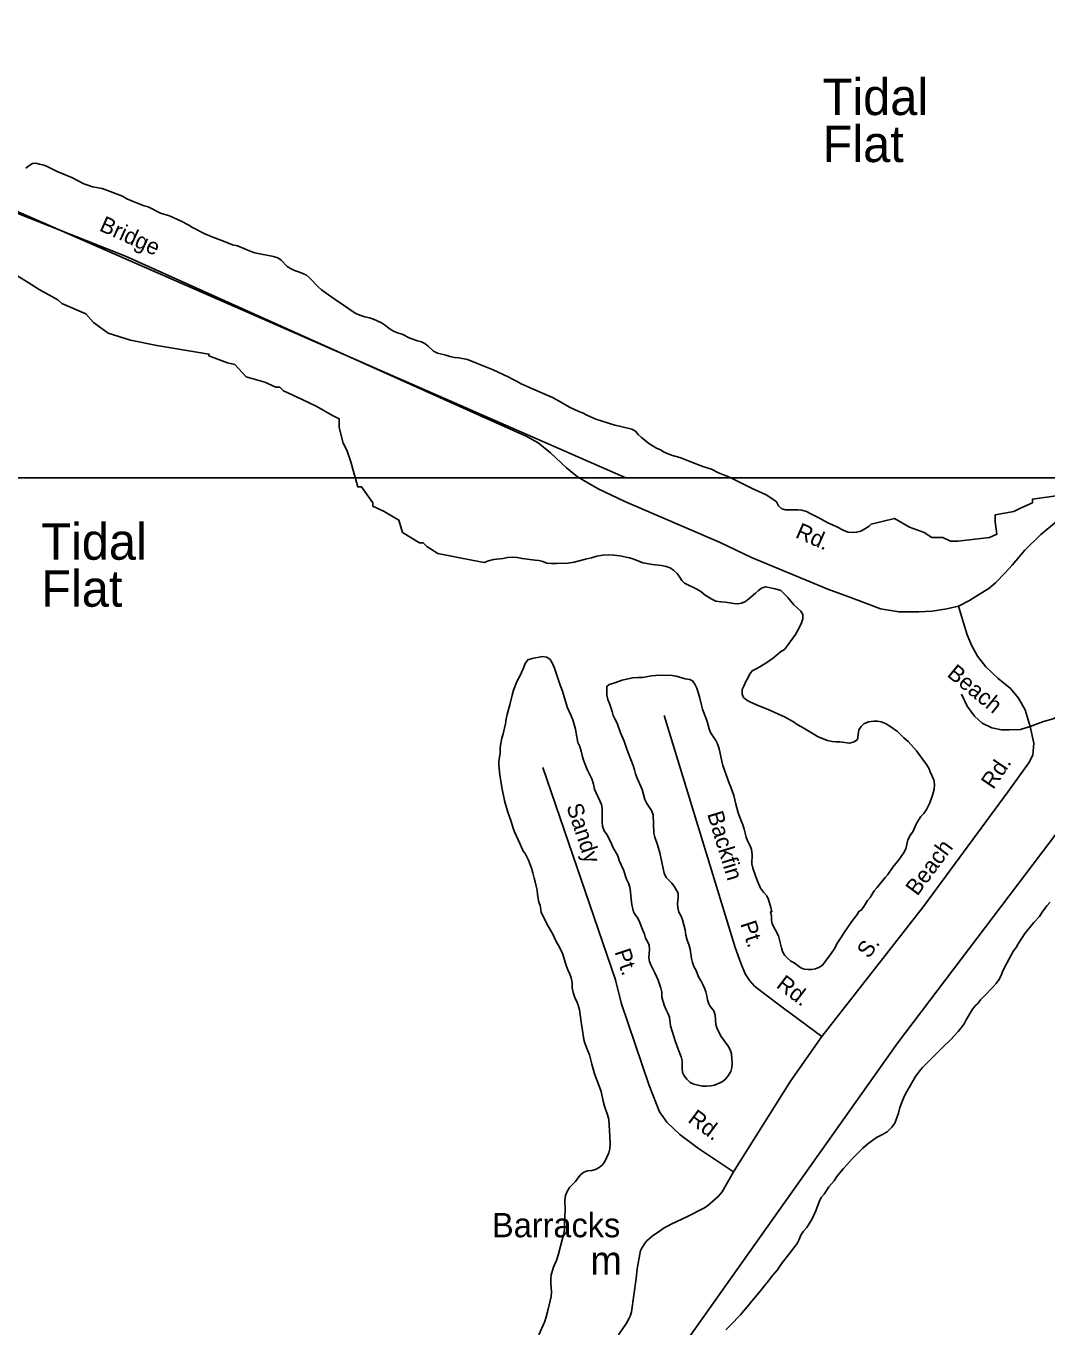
# Model space of a CAD drawing. Extents: x 1945482 to 2853149, y 66427 to 1015778.
# Drawn here: x 2374920 to 2379055, y 188698 to 193964 of the extents above; entities that cross this region are included whole.
import ezdxf

# ---------------------------------------------------------------- set-up
doc = ezdxf.new("R2010")
doc.units = 0
for name, color, linetype in [('Old_Level_10', 7, 'Continuous'), ('Old_Level_13', 7, 'Continuous'), ('Old_Level_21', 7, 'Continuous'), ('Old_Level_25', 7, 'Continuous'), ('Old_Level_35', 7, 'Continuous'), ('Old_Level_52', 7, 'Continuous'), ('Old_Level_60', 7, 'Continuous')]:
    doc.layers.add(name, color=color, linetype=linetype)

msp = doc.modelspace()

# ---------------------------------------------------------------- linework, layer by layer
at = {"layer": 'Old_Level_25'}
msp.add_line((2313126.6, 192135.8), (2381298.8, 192135.8), dxfattribs=at)
at = {"layer": 'Old_Level_35'}
for points in [[(2374770.8, 193264.7), (2374856.5, 193225.4), (2377349.8, 192135.8)], [(2378697.1, 191615.7), (2378649.6, 191605), (2378590.3, 191595.5), (2378537, 191593.1), (2378455.1, 191593.1), (2378380.4, 191605), (2378346, 191618.1), (2378263, 191648.9), (2378168.1, 191684.5), (2377858.6, 191812.6), (2377731.7, 191873.2), (2377345, 192038.7), (2377237.1, 192090.9), (2377154.1, 192139.5), (2377109, 192175.1), (2377043.8, 192236.2), (2376994, 192276.6), (2376948.9, 192302.7), (2376758, 192388.1), (2375322.4, 193032.4), (2374860.2, 193216.6)], [(2379094.4, 191958), (2379030.4, 191905.8), (2378966.3, 191841.7), (2378914.1, 191781.8), (2378885.7, 191750.9), (2378846.5, 191710.6), (2378819.2, 191686.9), (2378782.5, 191664.3), (2378741, 191638.2), (2378697.1, 191615.7)], [(2378697.1, 191615.7), (2378717.9, 191548), (2378731.5, 191500.2), (2378750.3, 191457.6), (2378774.1, 191413.2), (2378808.2, 191370.5), (2378857.7, 191322.8), (2378907.2, 191281.8), (2378939.6, 191242.6), (2378966.8, 191196.5), (2378987.3, 191128.3)], [(2378987.3, 191128.3), (2379041.9, 191148.7), (2379081.1, 191159), (2379113.5, 191176), (2379144.2, 191201.6), (2379171.5, 191237.5), (2379190.3, 191286.9), (2379207.3, 191339.8), (2379227.8, 191391), (2379263.6, 191445.6), (2379318.2, 191525.8), (2379354, 191582.1)], [(2378987.3, 191128.3), (2378948.1, 191116.3), (2378902, 191114.6), (2378871.3, 191114.6), (2378832.1, 191123.1), (2378792.9, 191141.9), (2378762.2, 191170.9), (2378731.5, 191210.2), (2378709.3, 191259.6)], [(2377504.9, 191173.6), (2377792.5, 190234), (2377815, 190170.8), (2377832.8, 190127.6), (2377852, 190098.5), (2377870.9, 190076.9), (2377905.8, 190050.4), (2377988.3, 189987.7), (2378142.9, 189873.7)], [(2378987.3, 191128.3), (2379002.7, 191061.7), (2378997.5, 191012.2), (2378982.2, 190981.5), (2378898.6, 190865.5), (2378555.8, 190399.7), (2378142.9, 189873.7)], [(2377013.7, 190963.1), (2377307.3, 190103.4), (2377331, 190010.3), (2377444.3, 189674.7), (2377473.3, 189599.8), (2377486.5, 189568.3), (2377516.2, 189527.4), (2377568.2, 189477.5), (2377644.5, 189420.5), (2377786.3, 189326.1)], [(2377786.3, 189326.1), (2378016.1, 189692.7), (2378142.9, 189873.7)], [(2377786.3, 189326.1), (2377739.5, 189244.2), (2377724.2, 189225.6), (2377679.7, 189187.8), (2377666, 189179.3), (2377599.4, 189144.6), (2377575.8, 189133.7), (2377532.6, 189113.9), (2377520.8, 189107.5), (2377505.2, 189098.8), (2377485.7, 189086.1), (2377456.5, 189064.9), (2377435.2, 189046.1), (2377427.6, 189037.7), (2377418.1, 189023.4), (2377408.8, 189007), (2377397.4, 188940.5), (2377394.2, 188920.4), (2377391.2, 188894.3), (2377372.6, 188759.5), (2377367.3, 188741.2), (2377363.6, 188733.1), (2377352.4, 188712.6), (2377320.3, 188665.4)]]:
    msp.add_lwpolyline(points, dxfattribs=at)
at = {"layer": 'Old_Level_52'}
msp.add_lwpolyline([(2374025, 183277.6), (2374716.7, 184381.2), (2375702.5, 185541), (2376120.2, 186150.7), (2376624.7, 187259.8), (2377537.6, 188559.6), (2378450.5, 189846.1), (2379096.8, 190699.3), (2379836.4, 191632.5), (2380269.5, 192172.4), (2380636, 192545.7), (2381122.4, 193185.6), (2381935.4, 194038.8), (2382395.1, 194578.8), (2382808.2, 195025.4), (2383201.4, 195385.3), (2383567.9, 195711.9), (2383954.3, 196091.9), (2384220.9, 196305.2), (2385213.7, 197018.4), (2385766.7, 197418.4), (2386439.7, 197845), (2386879.5, 198158.3)], dxfattribs=at)
at = {"layer": 'Old_Level_60'}
for points in [[(2374919.5, 193388.3), (2374931, 193398.7), (2374946, 193408.2), (2374960.2, 193409.6), (2374974.5, 193404.9), (2374992.5, 193400.8), (2375000, 193397.5), (2375046.7, 193375.4), (2375107.7, 193349.7), (2375154, 193325.4), (2375174.2, 193318.2), (2375189.2, 193313.8), (2375228.7, 193305.8), (2375311, 193275.9), (2375329, 193265.2), (2375367, 193248.3), (2375398, 193236.6), (2375414.7, 193231.6), (2375465, 193207.2), (2375500.5, 193195.2), (2375549, 193173.7), (2375579.2, 193157.8), (2375594.2, 193148.4), (2375644.5, 193123), (2375676, 193109.1), (2375709, 193097.2), (2375739.7, 193084.5), (2375756.7, 193078.8), (2375776.5, 193073.8), (2375827.7, 193053), (2375847, 193046.6)], [(2375847, 193046.6), (2375922.5, 193030.6), (2375939.5, 193026), (2375954, 193016.4), (2375977.2, 192991.1), (2375990.7, 192982.5), (2376007.2, 192974.4), (2376023.5, 192968.4), (2376041.5, 192962.8), (2376056.5, 192954.9), (2376070, 192943.7), (2376103.2, 192907.7), (2376116.7, 192896.4), (2376145, 192875.3), (2376185.5, 192847.5), (2376200.7, 192838.4), (2376244.5, 192806.8), (2376259, 192798.4), (2376276, 192792.1), (2376292.5, 192786.8), (2376311, 192782.7), (2376328, 192777.3), (2376360.2, 192762.3), (2376376, 192751.9), (2376391.5, 192739), (2376408, 192729.1), (2376425.2, 192721.8), (2376444, 192717), (2376474.5, 192700.7), (2376506, 192689.6), (2376521.7, 192685.2), (2376535.7, 192679.5), (2376548.7, 192668.5), (2376570.7, 192648), (2376587.2, 192640.3), (2376621, 192632.1), (2376636.2, 192626.8), (2376655, 192622.4), (2376672.5, 192620.3), (2376707.7, 192614.4), (2376744.7, 192598.7), (2376811.5, 192572.1), (2376875, 192542.7), (2376890.2, 192534.4), (2376909, 192525.7), (2376925, 192516.3), (2376944.7, 192506.9), (2376962.5, 192499), (2376981.5, 192491.8), (2377033, 192468.3), (2377052.5, 192460.6), (2377070.5, 192451.2), (2377104.5, 192430), (2377121.7, 192421.1)], [(2377013.5, 191795.9), (2376997.5, 191800), (2376982.5, 191802.4), (2376929.5, 191808.5), (2376909.5, 191812.3), (2376891.2, 191813.6), (2376870.2, 191812), (2376852, 191809), (2376814, 191804.5), (2376793.2, 191798.9), (2376775.5, 191792.7), (2376732.2, 191801.1), (2376588.7, 191829.4), (2376543.5, 191857.7), (2376528.5, 191871.9), (2376513.5, 191871.9), (2376445.5, 191914.3), (2376430.2, 191963.9), (2376370, 191999.3), (2376324.7, 192020.5), (2376324.7, 192034.6), (2376279.5, 192098.3), (2376264.2, 192098.3), (2376234.2, 192204.5), (2376219, 192246.9), (2376204, 192275.2), (2376188.7, 192338.9), (2376188.7, 192374.3), (2376158.7, 192388.5), (2376098.2, 192423.8), (2376038, 192452.2), (2375962.5, 192487.6), (2375947.5, 192501.7), (2375932.2, 192501.7), (2375887, 192522.9), (2375811.5, 192544.2), (2375766.2, 192593.7), (2375736, 192600.8), (2375660.5, 192629.1), (2375660.5, 192636.1), (2375449.2, 192671.5), (2375343.7, 192692.8), (2375253, 192721.1), (2375192.7, 192763.5), (2375162.5, 192798.9), (2375064.5, 192841.4), (2375049.2, 192855.5), (2374973.7, 192898), (2374928.5, 192926.3), (2374883.2, 192954.6)], [(2377121.7, 192421.1), (2377159, 192404), (2377174, 192398.5), (2377192, 192389), (2377228.2, 192372.7), (2377305.5, 192348.3), (2377324, 192344.5), (2377374, 192331.9), (2377388.2, 192324.2), (2377399.5, 192310.8), (2377413.2, 192298.5), (2377442.7, 192274.5), (2377473.2, 192255.6), (2377489.5, 192248.2), (2377505.2, 192239.2), (2377523.2, 192231.2), (2377538.2, 192225.6), (2377568.5, 192216.8), (2377644, 192187.8), (2377665, 192179.7), (2377696, 192170.2), (2377725, 192156), (2377745.2, 192147), (2377760, 192141.8), (2377777.2, 192133.9), (2377861, 192092.6), (2377917.7, 192066.6), (2377945.5, 192049.1), (2377959.5, 192037.7), (2377968, 192021.4), (2377981, 192009.9), (2377996.7, 192006.2), (2378046, 192006.1), (2378063, 192004.3), (2378081.5, 191998.5), (2378098.2, 191989.3), (2378134.5, 191971.5), (2378167.2, 191952.9), (2378186.5, 191945.3), (2378203.7, 191937.4), (2378235.5, 191920.9), (2378250.5, 191914.6), (2378268.2, 191913.6), (2378284.2, 191914.9), (2378301.5, 191919.9), (2378317.7, 191928.4), (2378334.5, 191939.5), (2378343.2, 191947.8), (2378437.7, 191971), (2378498.2, 191935.6), (2378558.5, 191914.3), (2378588.7, 191893.1), (2378634, 191893.1), (2378664.2, 191879), (2378694.2, 191879), (2378822.7, 191893.1), (2378852.7, 191907.3), (2378845.2, 191956.8), (2378845.2, 191985.1), (2378920.7, 191999.3), (2378951, 192013.4), (2378996.2, 192034.6), (2378996.2, 192048.8), (2379102, 192063)], [(2378568, 190974.2), (2378526.7, 191030.5), (2378493.2, 191067.6), (2378475.7, 191082.7), (2378449.7, 191108), (2378418.5, 191130.3), (2378401.2, 191140.3), (2378384.2, 191147.2), (2378369, 191149.6), (2378353.7, 191150.1), (2378333, 191147), (2378314, 191139), (2378302.5, 191127.9), (2378293.7, 191114.4), (2378288.5, 191076.4), (2378274.2, 191066.4), (2378255, 191061.6), (2378216.5, 191066.7), (2378200.7, 191066.8), (2378185.5, 191068.1), (2378166, 191071.9), (2378128.7, 191086.2), (2378094.5, 191106.5), (2378060.5, 191127.3), (2378043.5, 191136.7), (2378029.2, 191147.9), (2377994.5, 191166.5), (2377925.7, 191197.3), (2377887.7, 191212.4), (2377854.7, 191226.7), (2377839.2, 191235.7), (2377826.7, 191246.5), (2377820.5, 191259.4), (2377821, 191278.2), (2377827, 191292.1), (2377833.7, 191307.3), (2377843.5, 191324.1), (2377850, 191338.7), (2377861.5, 191353.3), (2377874.5, 191360.9), (2377892, 191369.4), (2377920.5, 191387.8), (2377947.7, 191406.7), (2377976.2, 191430.2), (2377991.7, 191440.6), (2378004.5, 191456.5), (2378036.5, 191501), (2378053.5, 191530.4), (2378061.7, 191547.5), (2378066.7, 191564.6), (2378067, 191581.9), (2378058.5, 191595.6), (2378030.5, 191620.6), (2378006, 191651), (2377977.5, 191678.5), (2377954.2, 191685.6), (2377915.7, 191694.1), (2377899.5, 191688.2), (2377886.5, 191678.7), (2377875.2, 191667.7), (2377848.2, 191645), (2377834.2, 191635.1), (2377818.7, 191628), (2377803.2, 191625), (2377787.2, 191625.9), (2377753.7, 191631.3), (2377735, 191632.9), (2377713.5, 191636), (2377697.5, 191643.3), (2377671, 191660.8), (2377652.7, 191674.5), (2377636.5, 191684.6), (2377587, 191708.6), (2377575.7, 191718.9), (2377567.5, 191734.8), (2377557.7, 191747.5), (2377543.7, 191760.1), (2377528.7, 191770.3), (2377513, 191776.1), (2377494, 191779.7), (2377457, 191783.9), (2377418.5, 191791.3), (2377381.5, 191805.6), (2377365, 191810.9), (2377325.2, 191819.4), (2377301.5, 191821.9), (2377279, 191823), (2377256.2, 191822.3), (2377232.2, 191817.7), (2377211, 191811.9), (2377186, 191806.4), (2377139.7, 191793.4), (2377115, 191789.2), (2377070.7, 191787.8), (2377049, 191788.4), (2377029.2, 191790.1), (2377013.5, 191795.9)], [(2377006, 190376.4), (2377005.2, 190387.4), (2377002.5, 190403.3), (2376997.2, 190417.5), (2376991.5, 190448.6), (2376990, 190465.4), (2376986.5, 190482), (2376981.7, 190499.1), (2376978.7, 190515.2), (2376973.5, 190535.5), (2376967, 190555.3), (2376955.7, 190587.3), (2376940, 190617), (2376935, 190621.4), (2376922, 190652.7), (2376898.2, 190701.7), (2376892.7, 190717), (2376883.5, 190748.5), (2376871.7, 190781.9), (2376861.5, 190814.3), (2376857.5, 190829.3), (2376846.7, 190881.6), (2376839, 190933.4), (2376835.2, 190971.9), (2376835.7, 190987.2), (2376840.5, 191022.3), (2376840.7, 191042.6), (2376842.7, 191060.4), (2376847.5, 191081), (2376852.7, 191099.3), (2376861.5, 191139.3), (2376864.5, 191158.9), (2376868.7, 191177.1), (2376874, 191197.9), (2376880.2, 191215.8), (2376889, 191255.4), (2376894.7, 191276.1), (2376909.5, 191312.7), (2376919, 191329.5), (2376927, 191346.6), (2376936.5, 191368.6), (2376941.7, 191383), (2376952.2, 191398.6), (2376970.7, 191404.2), (2377012, 191411.2), (2377029.2, 191409.3), (2377043.2, 191399.1), (2377052.2, 191383.1), (2377061, 191365.1), (2377083.5, 191295.2), (2377091, 191275.9), (2377113, 191204.3), (2377128.5, 191171.8), (2377135, 191155.3), (2377146.2, 191118.3)], [(2377620.2, 190172.9), (2377615.7, 190189.3), (2377610.7, 190227.2), (2377605, 190246.1), (2377597.5, 190263.5), (2377592.2, 190283.8), (2377590, 190305.2), (2377579, 190346.1), (2377572, 190362.9), (2377564.5, 190376.7), (2377560, 190393.9), (2377559, 190412.4), (2377562, 190436.7), (2377561.5, 190453.2), (2377546, 190480), (2377536.2, 190493.9), (2377523.2, 190505.9), (2377513, 190517.5), (2377504.5, 190534.2), (2377501, 190554.3), (2377487, 190617), (2377478, 190649.4), (2377466.5, 190680.2), (2377463.2, 190697), (2377460.2, 190770.3), (2377453.7, 190787.9), (2377434.2, 190817.4), (2377426.5, 190833.3), (2377416.2, 190873.3), (2377395.2, 190919.9), (2377388.7, 190936.6), (2377384.5, 190953.5), (2377379, 190971), (2377353.7, 191037.2), (2377343.2, 191068.5), (2377328.5, 191103.5), (2377314.5, 191142.5), (2377305, 191159), (2377298.5, 191172.7), (2377294, 191189.6), (2377283.5, 191221.9), (2377277.2, 191238.3), (2377272.7, 191255.7), (2377272, 191272.8), (2377273, 191290.6), (2377281.7, 191298.5), (2377300.7, 191304.1), (2377334.7, 191316.6), (2377376, 191325.1), (2377397.5, 191327.2), (2377417, 191327.4), (2377453.7, 191333.8), (2377469.5, 191335.3), (2377503, 191336.7), (2377537, 191335.3), (2377553.7, 191332.6), (2377589.5, 191321.3), (2377608.7, 191318.7), (2377620, 191313), (2377629, 191300.2), (2377637.7, 191283.7), (2377647.7, 191248.6), (2377655.5, 191214.5), (2377660.5, 191198.4), (2377677.2, 191153.2), (2377687, 191118.7), (2377692, 191104.1), (2377714.7, 191072.5), (2377720.7, 191058.2), (2377727.2, 191037.6), (2377738.5, 190987.9), (2377743, 190971.1), (2377768.7, 190898.7), (2377775.2, 190883.5), (2377787, 190848.8), (2377795.5, 190813.7), (2377805, 190779.3), (2377816.2, 190746.6), (2377823, 190730.6), (2377829, 190713.1), (2377837.5, 190680.6), (2377842.7, 190665.4), (2377852.5, 190646), (2377858, 190630.8), (2377861.7, 190610.6), (2377860.5, 190572.2), (2377864, 190554.5), (2377874.2, 190523.8), (2377882.5, 190502.1), (2377895, 190473.9), (2377907.2, 190457.5), (2377920, 190442.9), (2377927.5, 190427.8), (2377936.7, 190395.5), (2377940.5, 190378), (2377935.5, 190377.8), (2377939.2, 190360.9)], [(2377146.2, 191118.3), (2377148.2, 191101.6), (2377154.7, 191063.8), (2377162.7, 191047.5), (2377168.7, 191029.1), (2377172.7, 191011.7), (2377178.2, 190992.8), (2377193, 190953.8), (2377211.5, 190916.8), (2377218.5, 190895.6), (2377222.5, 190874.6), (2377250.5, 190813), (2377253.5, 190798), (2377254.2, 190783), (2377254, 190742.1), (2377255.5, 190724.7), (2377261.2, 190706.2), (2377272.2, 190690.8), (2377288.7, 190659.7), (2377297.5, 190640.2), (2377316.5, 190604.5), (2377323.2, 190585.9), (2377339.5, 190547.7), (2377352.7, 190510.7), (2377359.7, 190494.8), (2377365.5, 190477.8), (2377368.5, 190459.2), (2377369.5, 190442.4), (2377373.2, 190406.6), (2377377.5, 190390.6), (2377381, 190378.2), (2377388.5, 190365.2), (2377397.5, 190352.5), (2377404.7, 190337.8), (2377417.5, 190306.8), (2377424.5, 190288.2), (2377429.7, 190271.6), (2377437, 190257.8), (2377443.5, 190243.1), (2377445, 190225.5), (2377443, 190192.5), (2377446, 190177.8), (2377451, 190163.6), (2377467.5, 190131.8), (2377480.5, 190101.9), (2377491.7, 190068.9), (2377495.5, 190053), (2377496, 190033.2), (2377504.2, 190000), (2377511.5, 189983.9), (2377520, 189968.5), (2377526.5, 189952.1), (2377531, 189916.6), (2377550.7, 189851.5), (2377561, 189821.8), (2377574, 189791.7), (2377577.5, 189775.7), (2377577.5, 189744.3), (2377579.5, 189727.4), (2377586, 189714.5), (2377597, 189700.9), (2377610.5, 189687.8), (2377625.2, 189680.9), (2377660, 189672.3), (2377676.7, 189672.3), (2377693.5, 189673.5), (2377708.5, 189677), (2377739.5, 189689.9), (2377754.5, 189701.8), (2377766, 189716.5), (2377774.7, 189732.2), (2377778.5, 189747.7), (2377779.7, 189766.3), (2377779.5, 189782.9), (2377777.5, 189803.1), (2377771.7, 189819.8), (2377764.7, 189834.3), (2377735.7, 189873.1), (2377719.5, 189904.1), (2377714, 189921.8), (2377711.2, 189959.7), (2377705.5, 189977.3), (2377693.2, 189992.9), (2377689, 190000), (2377685.2, 190006.3), (2377680.7, 190021.8), (2377678, 190038.1), (2377674, 190054.7), (2377668.7, 190068.9), (2377662, 190083.7), (2377654, 190098.1), (2377645, 190112.2), (2377632.5, 190143.1), (2377625.5, 190157.1), (2377620.2, 190172.9)], [(2377939.2, 190360.9), (2377940, 190344.8), (2377942.5, 190329.8), (2377968.5, 190281.7), (2377979.5, 190232.3), (2377984.2, 190217.7), (2377993.5, 190201.2), (2378005.7, 190189.3), (2378018.2, 190179.2), (2378031.2, 190171.5), (2378057.7, 190152.2), (2378072, 190146), (2378087.7, 190144.9), (2378103, 190145.4), (2378118.2, 190147.4), (2378133.5, 190154), (2378147.5, 190164.3), (2378157.2, 190177.8), (2378179.2, 190205.1), (2378196.5, 190231.7), (2378203.7, 190248.6), (2378223.7, 190277.7), (2378233.7, 190294.1), (2378268, 190342.9), (2378286.5, 190367.4), (2378293.5, 190379.6), (2378303.2, 190384.5), (2378312.5, 190397.5), (2378329, 190424.7), (2378339.5, 190436.9), (2378347.7, 190449.6), (2378355, 190463.2), (2378366.5, 190474.9), (2378399.7, 190517.8), (2378410.5, 190530), (2378431, 190558.4), (2378455, 190588.8), (2378473.7, 190615.2), (2378483.7, 190632.8), (2378491.7, 190670.2), (2378502.5, 190689.6), (2378511.5, 190702.6), (2378526, 190733.7), (2378535, 190748.9), (2378544.7, 190763.7), (2378556.5, 190776.9), (2378567.5, 190792.4), (2378581, 190819.6), (2378593, 190854.2), (2378598.2, 190874.3), (2378600.2, 190893.4), (2378597.7, 190912), (2378582, 190945), (2378576.2, 190959.7), (2378568, 190974.2)], [(2379068.5, 190417.3), (2379055, 190402.6), (2379036.2, 190376.8), (2379032.7, 190372.9), (2379025, 190360), (2379001.5, 190335.5), (2378966, 190290.2), (2378939.2, 190248.9), (2378930.5, 190234), (2378919.7, 190219.8), (2378911, 190205.8), (2378883.7, 190153.4), (2378875.2, 190135.5), (2378868.5, 190117.3), (2378860, 190102.4), (2378849, 190088.2), (2378837.2, 190074.8), (2378825, 190062.2), (2378813.5, 190048.9)], [(2376996.7, 188665.9), (2377019.7, 188717.1), (2377025.5, 188733.4), (2377035.5, 188769.3), (2377043.5, 188804.1), (2377046.7, 188820.8), (2377049, 188838.5), (2377047.7, 188857.1), (2377045.5, 188872.4), (2377045.7, 188892.5), (2377047.5, 188909.2), (2377057, 188939.5), (2377069.7, 188970.7), (2377075, 188987.9), (2377093.5, 189055.8), (2377098, 189075.6), (2377100.7, 189093.2), (2377101.7, 189113.9), (2377103.7, 189173.9), (2377103, 189211.7), (2377105, 189230.4), (2377112, 189245.9), (2377121.7, 189261.9), (2377133.2, 189274.8), (2377145, 189286), (2377155.2, 189300.3), (2377166, 189313.3), (2377179.7, 189324.3), (2377194.2, 189330.3), (2377211.7, 189330.7), (2377227.2, 189335.2), (2377241, 189343.6), (2377255.5, 189353.9), (2377265, 189368.2), (2377281, 189403.3), (2377285, 189418.4), (2377286, 189439.2), (2377285, 189469.8), (2377280, 189538), (2377275.2, 189556.5), (2377263.2, 189591.9), (2377257.7, 189611.4), (2377249, 189650.5), (2377244.5, 189665.1), (2377223, 189722), (2377211.2, 189761.1), (2377201.7, 189799.1), (2377196, 189816), (2377184, 189846.8), (2377179.2, 189861.9), (2377172, 189907), (2377170.5, 189922.4), (2377161.7, 189981.6), (2377157, 190000), (2377152.7, 190011.6), (2377143.5, 190031.1), (2377136, 190051.2), (2377131.7, 190070.3), (2377131.7, 190091.7), (2377128, 190111.2), (2377123.2, 190125.5), (2377114.7, 190142.9), (2377108, 190161.5), (2377097, 190197.7), (2377091, 190213.5), (2377075.7, 190245.3), (2377067.5, 190258.4), (2377054.5, 190287.3), (2377029.5, 190330), (2377006, 190376.4)], [(2378813.5, 190048.9), (2378786.5, 190021.6), (2378776.5, 190009.1), (2378767.5, 190000), (2378753.5, 189983.7), (2378728, 189940.9), (2378720, 189924.7), (2378708.2, 189908.5), (2378695.5, 189893.6), (2378664.5, 189860.5), (2378632.5, 189829.7), (2378551.7, 189747.5), (2378538, 189731.5), (2378522.7, 189711.9), (2378487.5, 189650.5), (2378477.5, 189630.5), (2378460, 189586.2), (2378453.5, 189563.8), (2378439.5, 189523), (2378427.2, 189505.9), (2378408.7, 189487.8), (2378389.5, 189476.4), (2378365, 189464.8), (2378330.2, 189439), (2378310, 189421), (2378267.2, 189379.1), (2378230.7, 189339.2), (2378216, 189322.2), (2378204.2, 189306.7), (2378193, 189289.9), (2378172.2, 189264.5), (2378153, 189235.4), (2378141.2, 189221.8), (2378132.7, 189204.6), (2378119.2, 189168.1), (2378103, 189132.3), (2378094, 189117.5), (2378082.2, 189100.9), (2378069.5, 189085), (2378058.5, 189069.6), (2378052, 189051.6), (2378043, 189035.7), (2378012.7, 188995), (2377978.5, 188951.9), (2377963.5, 188929.3), (2377945, 188907.7), (2377928, 188884.7), (2377909.7, 188863.1), (2377900.5, 188850.1), (2377814, 188747.4), (2377774, 188704.9), (2377754.7, 188686.1)]]:
    msp.add_lwpolyline(points, dxfattribs=at)

# ---------------------------------------------------------------- texts
at = {"layer": 'Old_Level_10'}
for s, rotation, p in [('Bridge', 335.6389, (2375212.9, 193137.6)), ('Rd.', 336.2482, (2378032.4, 191895.2)), ('Beach', 320.8293, (2378646.8, 191334.6)), ('Rd.', 55.9563, (2378837.9, 190870.5)), ('Sandy', 288.5777, (2377107.8, 190805.3)), ('Backfin', 287.0163, (2377678.4, 190774.9)), ('Beach', 53.5077, (2378530.1, 190439.4)), ('Pt.', 288.2756, (2377812.6, 190330.1)), ('Pt.', 288.4085, (2377303.2, 190216.9)), ('S.', 53.294, (2378332.7, 190185.6)), ('Rd.', 322.7903, (2377954.9, 190074.9)), ('Rd.', 323.4384, (2377596.9, 189530.1))]:
    msp.add_text(s, height=65.62, rotation=rotation, dxfattribs=at).set_placement(p)
at = {"layer": 'Old_Level_13'}
for s, height, p in [('Barracks', 98.42, (2376807.6, 189060.9)), ('m', 114.8, (2377205.6, 188909.9))]:
    msp.add_text(s, height=height, dxfattribs=at).set_placement(p)
at = {"layer": 'Old_Level_21'}
for s, p in [('Tidal ', (2378146.2, 193603.7)), ('Flat', (2378146.2, 193413.4)), ('Tidal', (2374981.4, 191803.7)), ('Flat', (2374981.4, 191613.4))]:
    msp.add_text(s, height=147.64, dxfattribs=at).set_placement(p)

doc.saveas('drawing.dxf')
